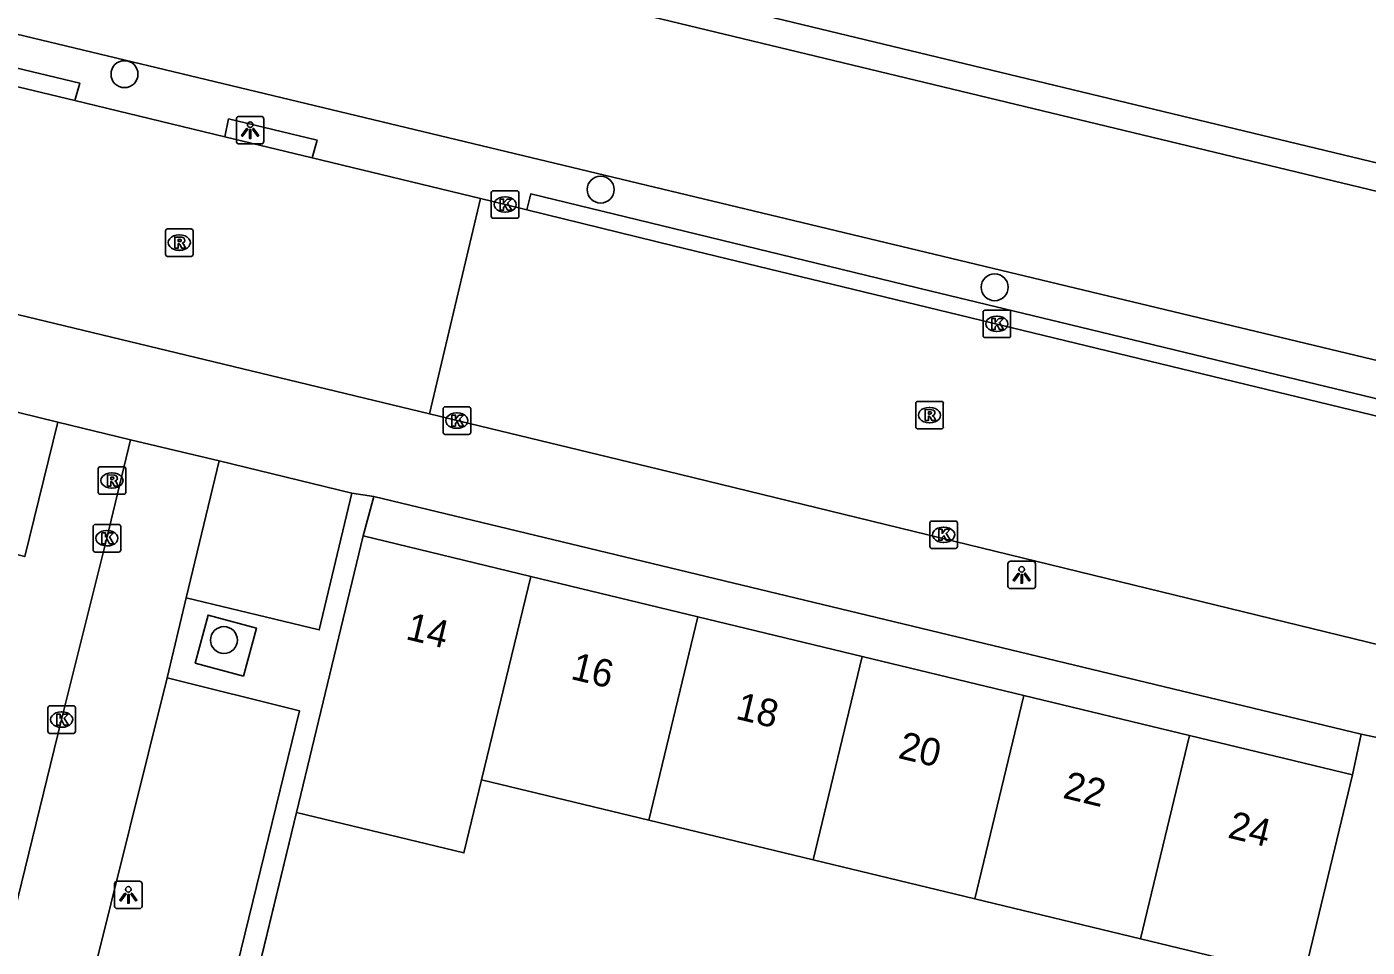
# Model space of a CAD drawing. Extents: x 162812 to 163818, y 381639 to 382470.
# Drawn here: x 163155.08 to 163203.73, y 382310.62 to 382344.03 of the extents above; entities that cross this region are included whole.
import ezdxf

# ---------------------------------------------------------------- set-up
doc = ezdxf.new("R2010")
doc.units = 0
for name, color, linetype in [('IMGEO_Boom', 7, 'Continuous'), ('IMGEO_Groenvoorziening', 7, 'Continuous'), ('IMGEO_Haag', 7, 'Continuous'), ('IMGEO_Kolk', 7, 'Continuous'), ('IMGEO_Lichtpunt', 7, 'Continuous'), ('IMGEO_Muur', 7, 'Continuous'), ('IMGEO_Pand', 7, 'Continuous'), ('IMGEO_Pand_nummerreeks', 7, 'Continuous'), ('IMGEO_Rijbaan_lokaal_gesloten', 7, 'Continuous'), ('IMGEO_Rijbaan_lokaal_open', 7, 'Continuous'), ('IMGEO_Rioolput', 7, 'Continuous'), ('IMGEO_Voetpad_open', 7, 'Continuous'), ('IMGEO_Waterloop', 7, 'Continuous')]:
    doc.layers.add(name, color=color, linetype=linetype)

msp = doc.modelspace()

# ---------------------------------------------------------------- linework, layer by layer
at = {"layer": 'IMGEO_Boom'}
for centre in [(163158.625, 382342.311), (163175.91, 382338.123), (163190.21, 382334.578), (163162.234, 382321.768)]:
    msp.add_circle(centre, 0.489, dxfattribs=at)
at = {"layer": 'IMGEO_Groenvoorziening'}
for points in [[(163124.212, 382361.733), (163124.199, 382361.634), (163124.179, 382361.483), (163124.214, 382360.617), (163124.398, 382359.77), (163124.726, 382358.967), (163125.186, 382358.233), (163125.766, 382357.589), (163126.448, 382357.055), (163127.212, 382356.646), (163128.031, 382356.38), (163312.533, 382311.945)], [(163311.162, 382306.237), (163301.48, 382308.531), (163294.794, 382310.149), (163293.59, 382310.438), (163289.215, 382311.492), (163276.806, 382314.466), (163227.546, 382326.288), (163216.745, 382328.88), (163173.674, 382339.217), (163145.028, 382346.093), (163120.818, 382351.903)]]:
    msp.add_lwpolyline(points, dxfattribs=at)
at = {"layer": 'IMGEO_Haag'}
for points in [[(163153.884, 382342.057), (163154.069, 382342.689), (163157.002, 382341.985), (163156.818, 382341.351)], [(163162.269, 382340.038), (163162.403, 382340.689), (163165.615, 382339.918), (163165.437, 382339.275)], [(163173.231, 382337.384), (163173.372, 382337.967), (163184.185, 382335.337), (163187.909, 382334.44), (163192.576, 382333.305), (163200.475, 382331.392), (163206.038, 382330.049), (163208.26, 382329.505), (163208.14, 382328.918)]]:
    msp.add_lwpolyline(points, dxfattribs=at)
at = {"layer": 'IMGEO_Kolk'}
for p, q in [((163171.94, 382337.153), (163171.94, 382338.005)), ((163172.015, 382338.079), (163172.867, 382338.079)), ((163172.428, 382337.859), (163172.453, 382337.859)), ((163172.941, 382338.005), (163172.941, 382337.153)), ((163172.451, 382337.299), (163172.426, 382337.299)), ((163172.867, 382337.079), (163172.015, 382337.079)), ((163189.79, 382332.822), (163189.79, 382333.674)), ((163189.865, 382333.748), (163190.717, 382333.748)), ((163190.278, 382333.528), (163190.303, 382333.528)), ((163190.791, 382333.674), (163190.791, 382332.822)), ((163190.301, 382332.968), (163190.276, 382332.968)), ((163190.717, 382332.748), (163189.865, 382332.748)), ((163170.19, 382329.31), (163170.19, 382330.162)), ((163170.265, 382330.236), (163171.117, 382330.236)), ((163170.678, 382330.016), (163170.703, 382330.016)), ((163171.191, 382330.162), (163171.191, 382329.31)), ((163170.701, 382329.456), (163170.676, 382329.456)), ((163171.117, 382329.236), (163170.265, 382329.236)), ((163187.858, 382325.165), (163187.858, 382326.017)), ((163187.933, 382326.091), (163188.785, 382326.091)), ((163188.859, 382326.017), (163188.859, 382325.165)), ((163157.486, 382325.04), (163157.486, 382325.892)), ((163157.561, 382325.966), (163158.413, 382325.966)), ((163157.974, 382325.746), (163157.999, 382325.746)), ((163158.487, 382325.892), (163158.487, 382325.04)), ((163188.346, 382325.871), (163188.371, 382325.871)), ((163157.997, 382325.186), (163157.972, 382325.186)), ((163188.785, 382325.091), (163187.933, 382325.091)), ((163188.369, 382325.311), (163188.344, 382325.311)), ((163158.413, 382324.966), (163157.561, 382324.966)), ((163155.843, 382318.458), (163155.843, 382319.31)), ((163155.918, 382319.384), (163156.77, 382319.384)), ((163156.844, 382319.31), (163156.844, 382318.458)), ((163156.331, 382319.164), (163156.356, 382319.164)), ((163156.77, 382318.384), (163155.918, 382318.384)), ((163156.354, 382318.604), (163156.329, 382318.604))]:
    msp.add_line(p, q, dxfattribs=at)
for points in [[(163171.94, 382337.153), (163171.94, 382338.005)], [(163172.015, 382338.079), (163172.867, 382338.079)], [(163172.261, 382337.779), (163172.384, 382337.779), (163172.384, 382337.628), (163172.514, 382337.779), (163172.678, 382337.779), (163172.532, 382337.628), (163172.685, 382337.379), (163172.533, 382337.379), (163172.448, 382337.543), (163172.384, 382337.476), (163172.384, 382337.379), (163172.261, 382337.379), (163172.261, 382337.779)], [(163172.941, 382338.005), (163172.941, 382337.153)], [(163172.867, 382337.079), (163172.015, 382337.079)], [(163189.79, 382332.822), (163189.79, 382333.674)], [(163189.865, 382333.748), (163190.717, 382333.748)], [(163190.111, 382333.448), (163190.234, 382333.448), (163190.234, 382333.297), (163190.364, 382333.448), (163190.528, 382333.448), (163190.382, 382333.297), (163190.535, 382333.048), (163190.383, 382333.048), (163190.298, 382333.212), (163190.234, 382333.145), (163190.234, 382333.048), (163190.111, 382333.048), (163190.111, 382333.448)], [(163190.791, 382333.674), (163190.791, 382332.822)], [(163190.717, 382332.748), (163189.865, 382332.748)], [(163170.19, 382329.31), (163170.19, 382330.162)], [(163170.265, 382330.236), (163171.117, 382330.236)], [(163170.511, 382329.936), (163170.634, 382329.936), (163170.634, 382329.785), (163170.764, 382329.936), (163170.928, 382329.936), (163170.782, 382329.785), (163170.935, 382329.536), (163170.783, 382329.536), (163170.698, 382329.7), (163170.634, 382329.633), (163170.634, 382329.536), (163170.511, 382329.536), (163170.511, 382329.936)], [(163171.191, 382330.162), (163171.191, 382329.31)], [(163171.117, 382329.236), (163170.265, 382329.236)], [(163187.858, 382325.165), (163187.858, 382326.017)], [(163187.933, 382326.091), (163188.785, 382326.091)], [(163188.859, 382326.017), (163188.859, 382325.165)], [(163157.486, 382325.04), (163157.486, 382325.892)], [(163157.561, 382325.966), (163158.413, 382325.966)], [(163157.807, 382325.666), (163157.93, 382325.666), (163157.93, 382325.515), (163158.06, 382325.666), (163158.224, 382325.666), (163158.078, 382325.515), (163158.231, 382325.266), (163158.079, 382325.266), (163157.994, 382325.43), (163157.93, 382325.363), (163157.93, 382325.266), (163157.807, 382325.266), (163157.807, 382325.666)], [(163158.487, 382325.892), (163158.487, 382325.04)], [(163188.179, 382325.791), (163188.302, 382325.791), (163188.302, 382325.64), (163188.432, 382325.791), (163188.596, 382325.791), (163188.45, 382325.64), (163188.603, 382325.391), (163188.451, 382325.391), (163188.366, 382325.555), (163188.302, 382325.488), (163188.302, 382325.391), (163188.179, 382325.391), (163188.179, 382325.791)], [(163188.785, 382325.091), (163187.933, 382325.091)], [(163158.413, 382324.966), (163157.561, 382324.966)], [(163155.843, 382318.458), (163155.843, 382319.31)], [(163155.918, 382319.384), (163156.77, 382319.384)], [(163156.844, 382319.31), (163156.844, 382318.458)], [(163156.164, 382319.084), (163156.287, 382319.084), (163156.287, 382318.933), (163156.417, 382319.084), (163156.581, 382319.084), (163156.435, 382318.933), (163156.588, 382318.684), (163156.436, 382318.684), (163156.351, 382318.848), (163156.287, 382318.781), (163156.287, 382318.684), (163156.164, 382318.684), (163156.164, 382319.084)], [(163156.77, 382318.384), (163155.918, 382318.384)]]:
    msp.add_lwpolyline(points, dxfattribs=at)
for centre, start, end in [((163172.017, 382338.003), 91.552, 178.448), ((163172.017, 382338.003), 91.552, 178.448), ((163172.865, 382338.003), 1.552, 88.448), ((163172.865, 382338.003), 1.552, 88.448), ((163172.017, 382337.155), 181.552, 268.448), ((163172.017, 382337.155), 181.552, 268.448), ((163172.865, 382337.155), 271.552, 358.448), ((163172.865, 382337.155), 271.552, 358.448), ((163189.867, 382333.672), 91.552, 178.448), ((163189.867, 382333.672), 91.552, 178.448), ((163190.715, 382333.672), 1.552, 88.448), ((163190.715, 382333.672), 1.552, 88.448), ((163189.867, 382332.824), 181.552, 268.448), ((163189.867, 382332.824), 181.552, 268.448), ((163190.715, 382332.824), 271.552, 358.448), ((163190.715, 382332.824), 271.552, 358.448), ((163170.267, 382330.16), 91.552, 178.448), ((163170.267, 382330.16), 91.552, 178.448), ((163171.115, 382330.16), 1.552, 88.448), ((163171.115, 382330.16), 1.552, 88.448), ((163170.267, 382329.312), 181.552, 268.448), ((163170.267, 382329.312), 181.552, 268.448), ((163171.115, 382329.312), 271.552, 358.448), ((163171.115, 382329.312), 271.552, 358.448), ((163187.935, 382326.015), 91.552, 178.448), ((163187.935, 382326.015), 91.552, 178.448), ((163188.783, 382326.015), 1.552, 88.448), ((163188.783, 382326.015), 1.552, 88.448), ((163157.563, 382325.89), 91.552, 178.448), ((163157.563, 382325.89), 91.552, 178.448), ((163158.411, 382325.89), 1.552, 88.448), ((163158.411, 382325.89), 1.552, 88.448), ((163187.935, 382325.167), 181.552, 268.448), ((163187.935, 382325.167), 181.552, 268.448), ((163188.783, 382325.167), 271.552, 358.448), ((163188.783, 382325.167), 271.552, 358.448), ((163157.563, 382325.042), 181.552, 268.448), ((163157.563, 382325.042), 181.552, 268.448), ((163158.411, 382325.042), 271.552, 358.448), ((163158.411, 382325.042), 271.552, 358.448), ((163155.92, 382319.308), 91.552, 178.448), ((163155.92, 382319.308), 91.552, 178.448), ((163156.768, 382319.308), 1.552, 88.448), ((163156.768, 382319.308), 1.552, 88.448), ((163155.92, 382318.46), 181.552, 268.448), ((163155.92, 382318.46), 181.552, 268.448), ((163156.768, 382318.46), 271.552, 358.448), ((163156.768, 382318.46), 271.552, 358.448)]:
    msp.add_arc(centre, 0.0765, start, end, dxfattribs=at)
for centre, major_axis, ratio, start_param, end_param in [((163172.427, 382337.579), (-0.387, 0.002), 0.722429, 4.712389, 7.853982), ((163172.452, 382337.579), (-0.39, 0.002), 0.717154, 1.570796, 4.712389), ((163190.277, 382333.248), (-0.387, 0.002), 0.722429, 4.712389, 7.853982), ((163190.302, 382333.248), (-0.39, 0.002), 0.717154, 1.570796, 4.712389), ((163170.677, 382329.736), (-0.387, 0.002), 0.722429, 4.712389, 7.853982), ((163170.702, 382329.736), (-0.39, 0.002), 0.717154, 1.570796, 4.712389), ((163157.973, 382325.466), (-0.387, 0.002), 0.722429, 4.712389, 7.853982), ((163157.998, 382325.466), (-0.39, 0.002), 0.717154, 1.570796, 4.712389), ((163188.345, 382325.591), (-0.387, 0.002), 0.722429, 4.712389, 7.853982), ((163188.37, 382325.591), (-0.39, 0.002), 0.717154, 1.570796, 4.712389), ((163156.33, 382318.884), (-0.387, 0.002), 0.722429, 4.712389, 7.853982), ((163156.355, 382318.884), (-0.39, 0.002), 0.717154, 1.570796, 4.712389)]:
    msp.add_ellipse(centre, major_axis=major_axis, ratio=ratio, start_param=start_param, end_param=end_param, dxfattribs=at)
at = {"layer": 'IMGEO_Lichtpunt'}
for p, q in [((163162.687, 382340.681), (163162.687, 382339.874)), ((163162.687, 382340.681), (163162.687, 382339.874)), ((163163.589, 382340.776), (163162.781, 382340.776)), ((163163.589, 382340.776), (163162.781, 382340.776)), ((163163.683, 382339.874), (163163.683, 382340.681)), ((163163.683, 382339.874), (163163.683, 382340.681)), ((163162.781, 382339.78), (163163.589, 382339.78)), ((163162.781, 382339.78), (163163.589, 382339.78)), ((163191.596, 382324.634), (163190.788, 382324.634)), ((163191.596, 382324.634), (163190.788, 382324.634)), ((163190.694, 382324.539), (163190.694, 382323.732)), ((163190.694, 382324.539), (163190.694, 382323.732)), ((163191.69, 382323.732), (163191.69, 382324.539)), ((163191.69, 382323.732), (163191.69, 382324.539)), ((163190.788, 382323.638), (163191.596, 382323.638)), ((163190.788, 382323.638), (163191.596, 382323.638)), ((163158.267, 382312.923), (163158.267, 382312.116)), ((163158.267, 382312.923), (163158.267, 382312.116)), ((163159.169, 382313.018), (163158.361, 382313.018)), ((163159.169, 382313.018), (163158.361, 382313.018)), ((163159.263, 382312.116), (163159.263, 382312.923)), ((163159.263, 382312.116), (163159.263, 382312.923)), ((163158.361, 382312.022), (163159.169, 382312.022)), ((163158.361, 382312.022), (163159.169, 382312.022))]:
    msp.add_line(p, q, dxfattribs=at)
for points in [[(163163.061, 382340.345), (163163.1, 382340.317), (163162.912, 382340.055), (163162.874, 382340.082), (163163.061, 382340.345)], [(163163.163, 382340.297), (163163.21, 382340.297), (163163.21, 382339.975), (163163.163, 382339.975), (163163.163, 382340.297)], [(163163.273, 382340.317), (163163.311, 382340.344), (163163.498, 382340.082), (163163.459, 382340.054), (163163.273, 382340.317)], [(163191.068, 382324.203), (163191.107, 382324.175), (163190.919, 382323.913), (163190.881, 382323.94), (163191.068, 382324.203)], [(163191.17, 382324.155), (163191.217, 382324.155), (163191.217, 382323.833), (163191.17, 382323.833), (163191.17, 382324.155)], [(163191.28, 382324.175), (163191.318, 382324.202), (163191.505, 382323.94), (163191.466, 382323.912), (163191.28, 382324.175)], [(163158.641, 382312.587), (163158.68, 382312.559), (163158.492, 382312.297), (163158.454, 382312.324), (163158.641, 382312.587)], [(163158.743, 382312.539), (163158.79, 382312.539), (163158.79, 382312.217), (163158.743, 382312.217), (163158.743, 382312.539)], [(163158.853, 382312.559), (163158.891, 382312.586), (163159.078, 382312.324), (163159.039, 382312.296), (163158.853, 382312.559)]]:
    msp.add_lwpolyline(points, dxfattribs=at)
for centre in [(163163.186, 382340.479), (163191.193, 382324.337), (163158.766, 382312.721)]:
    msp.add_circle(centre, 0.0994, dxfattribs=at)
for centre, start, end in [((163162.781, 382340.681), 90, 180), ((163162.781, 382340.681), 90, 180), ((163163.589, 382340.681), 0, 90), ((163163.589, 382340.681), 0, 90), ((163162.781, 382339.874), 180, 270), ((163162.781, 382339.874), 180, 270), ((163163.589, 382339.874), 270, 0), ((163163.589, 382339.874), 270, 360), ((163190.788, 382324.539), 90, 180), ((163190.788, 382324.539), 90, 180), ((163191.596, 382324.539), 0, 90), ((163191.596, 382324.539), 0, 90), ((163190.788, 382323.732), 180, 270), ((163190.788, 382323.732), 180, 270), ((163191.596, 382323.732), 270, 0), ((163191.596, 382323.732), 270, 360), ((163158.361, 382312.923), 90, 180), ((163158.361, 382312.923), 90, 180), ((163159.169, 382312.923), 0, 90), ((163159.169, 382312.923), 0, 90), ((163158.361, 382312.116), 180, 270), ((163158.361, 382312.116), 180, 270), ((163159.169, 382312.116), 270, 0), ((163159.169, 382312.116), 270, 360)]:
    msp.add_arc(centre, 0.0946, start, end, dxfattribs=at)
at = {"layer": 'IMGEO_Muur'}
msp.add_lwpolyline([(163164.865, 382315.515), (163163.126, 382308.325)], dxfattribs=at)
at = {"layer": 'IMGEO_Pand'}
for points in [[(163167.289, 382325.55), (163165.508, 382318.171), (163164.865, 382315.515)], [(163173.371, 382324.081), (163167.289, 382325.55)], [(163171.589, 382316.702), (163173.371, 382324.081)], [(163179.438, 382322.616), (163173.371, 382324.081)], [(163179.438, 382322.616), (163177.656, 382315.237)], [(163185.404, 382321.175), (163179.438, 382322.616)], [(163185.404, 382321.175), (163183.622, 382313.796)], [(163191.272, 382319.758), (163185.404, 382321.175)], [(163189.49, 382312.379), (163191.272, 382319.758)], [(163197.287, 382318.306), (163191.272, 382319.758)], [(163195.505, 382310.927), (163197.287, 382318.306)], [(163203.203, 382316.877), (163197.287, 382318.306)], [(163203.203, 382316.877), (163201.421, 382309.498)], [(163171.589, 382316.702), (163170.946, 382314.044), (163164.865, 382315.515)], [(163177.656, 382315.237), (163171.589, 382316.702)], [(163183.622, 382313.796), (163177.656, 382315.237)], [(163189.49, 382312.379), (163183.622, 382313.796)], [(163195.505, 382310.927), (163189.49, 382312.379)], [(163201.421, 382309.498), (163195.505, 382310.927)]]:
    msp.add_lwpolyline(points, dxfattribs=at)
at = {"layer": 'IMGEO_Rijbaan_lokaal_gesloten'}
for points in [[(163173.231, 382337.384), (163172.44, 382337.578), (163171.552, 382337.802)], [(163208.14, 382328.918), (163178.547, 382336.084), (163173.231, 382337.384)], [(163169.696, 382329.978), (163178.76, 382327.79), (163206.731, 382320.972)]]:
    msp.add_lwpolyline(points, dxfattribs=at)
at = {"layer": 'IMGEO_Rijbaan_lokaal_open'}
for points in [[(163153.884, 382342.057), (163156.818, 382341.351)], [(163156.818, 382341.351), (163162.269, 382340.038)], [(163162.269, 382340.038), (163165.437, 382339.275)], [(163165.437, 382339.275), (163171.552, 382337.802)], [(163171.552, 382337.802), (163169.696, 382329.978)], [(163150.664, 382334.562), (163169.696, 382329.978)], [(163153.503, 382307.253), (163154.231, 382310.267), (163156.343, 382318.884), (163157.986, 382325.467), (163158.84, 382329.032)], [(163158.84, 382329.032), (163162.058, 382328.272)], [(163160.861, 382323.309), (163162.058, 382328.272)], [(163160.861, 382323.309), (163160.171, 382320.403)], [(163157.45, 382309.459), (163160.171, 382320.403)]]:
    msp.add_lwpolyline(points, dxfattribs=at)
at = {"layer": 'IMGEO_Rioolput'}
for p, q in [((163160.114, 382335.77), (163160.114, 382336.622)), ((163160.189, 382336.696), (163161.041, 382336.696)), ((163160.602, 382336.476), (163160.627, 382336.476)), ((163161.115, 382336.622), (163161.115, 382335.77)), ((163160.625, 382335.916), (163160.6, 382335.916)), ((163161.041, 382335.696), (163160.189, 382335.696)), ((163187.421, 382330.434), (163188.273, 382330.434)), ((163187.346, 382329.508), (163187.346, 382330.36)), ((163187.834, 382330.214), (163187.859, 382330.214)), ((163188.347, 382330.36), (163188.347, 382329.508)), ((163188.273, 382329.434), (163187.421, 382329.434)), ((163187.857, 382329.654), (163187.832, 382329.654)), ((163157.669, 382327.136), (163157.669, 382327.988)), ((163157.744, 382328.062), (163158.596, 382328.062)), ((163158.67, 382327.988), (163158.67, 382327.136)), ((163158.157, 382327.842), (163158.182, 382327.842)), ((163158.596, 382327.062), (163157.744, 382327.062)), ((163158.18, 382327.282), (163158.155, 382327.282))]:
    msp.add_line(p, q, dxfattribs=at)
for points in [[(163160.114, 382335.77), (163160.114, 382336.622)], [(163160.189, 382336.696), (163161.041, 382336.696)], [(163160.703, 382336.394), (163160.451, 382336.396), (163160.451, 382335.996)], [(163160.629, 382336.315), (163160.575, 382336.315), (163160.575, 382336.234)], [(163160.575, 382336.234), (163160.627, 382336.234)], [(163161.115, 382336.622), (163161.115, 382335.77)], [(163160.451, 382335.996), (163160.575, 382335.996), (163160.575, 382336.158), (163160.586, 382336.158)], [(163160.633, 382336.129), (163160.704, 382335.996), (163160.844, 382335.996), (163160.779, 382336.122)], [(163161.041, 382335.696), (163160.189, 382335.696)], [(163187.421, 382330.434), (163188.273, 382330.434)], [(163187.346, 382329.508), (163187.346, 382330.36)], [(163187.935, 382330.132), (163187.683, 382330.134), (163187.683, 382329.734)], [(163187.861, 382330.053), (163187.807, 382330.053), (163187.807, 382329.972)], [(163187.807, 382329.972), (163187.859, 382329.972)], [(163188.347, 382330.36), (163188.347, 382329.508)], [(163188.273, 382329.434), (163187.421, 382329.434)], [(163187.683, 382329.734), (163187.807, 382329.734), (163187.807, 382329.896), (163187.818, 382329.896)], [(163187.865, 382329.867), (163187.936, 382329.734), (163188.076, 382329.734), (163188.011, 382329.86)], [(163157.669, 382327.136), (163157.669, 382327.988)], [(163157.744, 382328.062), (163158.596, 382328.062)], [(163158.67, 382327.988), (163158.67, 382327.136)], [(163158.258, 382327.76), (163158.006, 382327.762), (163158.006, 382327.362)], [(163158.006, 382327.362), (163158.13, 382327.362), (163158.13, 382327.524), (163158.141, 382327.524)], [(163158.184, 382327.681), (163158.13, 382327.681), (163158.13, 382327.6)], [(163158.13, 382327.6), (163158.182, 382327.6)], [(163158.188, 382327.495), (163158.259, 382327.362), (163158.399, 382327.362), (163158.334, 382327.488)], [(163158.596, 382327.062), (163157.744, 382327.062)]]:
    msp.add_lwpolyline(points, dxfattribs=at)
for centre, radius, start, end in [((163160.191, 382336.62), 0.0765, 91.552, 178.448), ((163160.191, 382336.62), 0.0765, 91.552, 178.448), ((163160.611, 382336.423), 0.19, 274.7715, 282.9687), ((163160.635, 382336.219), 0.0964, 77.0061, 93.1865), ((163160.649, 382336.276), 0.0378, 276.6634, 79.6772), ((163160.702, 382336.284), 0.109, 350.3612, 89.416), ((163160.7, 382336.284), 0.112, 277.5842, 350.9817), ((163161.039, 382336.62), 0.0765, 1.552, 88.448), ((163161.039, 382336.62), 0.0765, 1.552, 88.448), ((163160.191, 382335.772), 0.0765, 181.552, 268.448), ((163160.191, 382335.772), 0.0765, 181.552, 268.448), ((163160.585, 382336.105), 0.0533, 26.0293, 88.6989), ((163160.684, 382336.069), 0.108, 29.5134, 73.7905), ((163161.039, 382335.772), 0.0765, 271.552, 358.448), ((163161.039, 382335.772), 0.0765, 271.552, 358.448), ((163187.423, 382330.358), 0.0765, 91.552, 178.448), ((163187.423, 382330.358), 0.0765, 91.552, 178.448), ((163188.271, 382330.358), 0.0765, 1.552, 88.448), ((163188.271, 382330.358), 0.0765, 1.552, 88.448), ((163187.843, 382330.161), 0.19, 274.7715, 282.9687), ((163187.867, 382329.957), 0.0964, 77.0061, 93.1865), ((163187.881, 382330.014), 0.0378, 276.6634, 79.6772), ((163187.934, 382330.022), 0.109, 350.3612, 89.416), ((163187.932, 382330.022), 0.112, 277.5842, 350.9817), ((163187.916, 382329.807), 0.108, 29.5134, 73.7905), ((163187.423, 382329.51), 0.0765, 181.552, 268.448), ((163187.423, 382329.51), 0.0765, 181.552, 268.448), ((163187.817, 382329.843), 0.0533, 26.0293, 88.6989), ((163188.271, 382329.51), 0.0765, 271.552, 358.448), ((163188.271, 382329.51), 0.0765, 271.552, 358.448), ((163157.746, 382327.986), 0.0765, 91.552, 178.448), ((163157.746, 382327.986), 0.0765, 91.552, 178.448), ((163158.594, 382327.986), 0.0765, 1.552, 88.448), ((163158.594, 382327.986), 0.0765, 1.552, 88.448), ((163158.14, 382327.471), 0.0533, 26.0293, 88.6989), ((163158.166, 382327.789), 0.19, 274.7715, 282.9687), ((163158.19, 382327.585), 0.0964, 77.0061, 93.1865), ((163158.204, 382327.642), 0.0378, 276.6634, 79.6772), ((163158.257, 382327.65), 0.109, 350.3612, 89.416), ((163158.255, 382327.65), 0.112, 277.5842, 350.9817), ((163158.239, 382327.435), 0.108, 29.5134, 73.7905), ((163157.746, 382327.138), 0.0765, 181.552, 268.448), ((163157.746, 382327.138), 0.0765, 181.552, 268.448), ((163158.594, 382327.138), 0.0765, 271.552, 358.448), ((163158.594, 382327.138), 0.0765, 271.552, 358.448)]:
    msp.add_arc(centre, radius, start, end, dxfattribs=at)
for centre, major_axis, ratio, start_param, end_param in [((163160.601, 382336.196), (-0.387, 0.002), 0.722429, 4.712389, 7.853982), ((163160.626, 382336.196), (-0.39, 0.002), 0.717154, 1.570796, 4.712389), ((163187.833, 382329.934), (-0.387, 0.002), 0.722429, 4.712389, 7.853982), ((163187.858, 382329.934), (-0.39, 0.002), 0.717154, 1.570796, 4.712389), ((163158.156, 382327.562), (-0.387, 0.002), 0.722429, 4.712389, 7.853982), ((163158.181, 382327.562), (-0.39, 0.002), 0.717154, 1.570796, 4.712389)]:
    msp.add_ellipse(centre, major_axis=major_axis, ratio=ratio, start_param=start_param, end_param=end_param, dxfattribs=at)
at = {"layer": 'IMGEO_Voetpad_open'}
for points in [[(163156.205, 382329.677), (163155.006, 382324.801), (163150.02, 382326.027), (163151.219, 382330.903)], [(163151.219, 382330.903), (163156.205, 382329.677)], [(163158.84, 382329.032), (163156.205, 382329.677)], [(163162.058, 382328.272), (163166.876, 382327.097)], [(163166.876, 382327.097), (163165.692, 382322.136), (163160.861, 382323.309)], [(163166.876, 382327.097), (163167.673, 382326.978)], [(163167.289, 382325.55), (163167.673, 382326.978)], [(163167.673, 382326.978), (163203.509, 382318.352)], [(163162.944, 382320.464), (163161.194, 382320.933), (163161.661, 382322.676), (163163.411, 382322.207), (163162.944, 382320.464)], [(163160.171, 382320.403), (163164.976, 382319.203), (163162.297, 382308.228), (163157.45, 382309.459)], [(163203.509, 382318.352), (163203.203, 382316.877)], [(163203.509, 382318.352), (163211.924, 382316.587)], [(163164.865, 382315.515), (163163.061, 382308.056)]]:
    msp.add_lwpolyline(points, dxfattribs=at)
at = {"layer": 'IMGEO_Waterloop'}
msp.add_lwpolyline([(163312.766, 382312.917), (163128.265, 382357.352)], dxfattribs=at)

# ---------------------------------------------------------------- texts
at = {"layer": 'IMGEO_Pand_nummerreeks'}
for s, p in [('14', (163168.797, 382321.811)), ('16', (163174.783, 382320.366)), ('18', (163180.771, 382318.92)), ('20', (163186.668, 382317.496)), ('22', (163192.649, 382316.051)), ('24', (163198.636, 382314.606))]:
    msp.add_text(s, height=1, rotation=346.4234, dxfattribs=at).set_placement(p)

doc.saveas('drawing.dxf')
